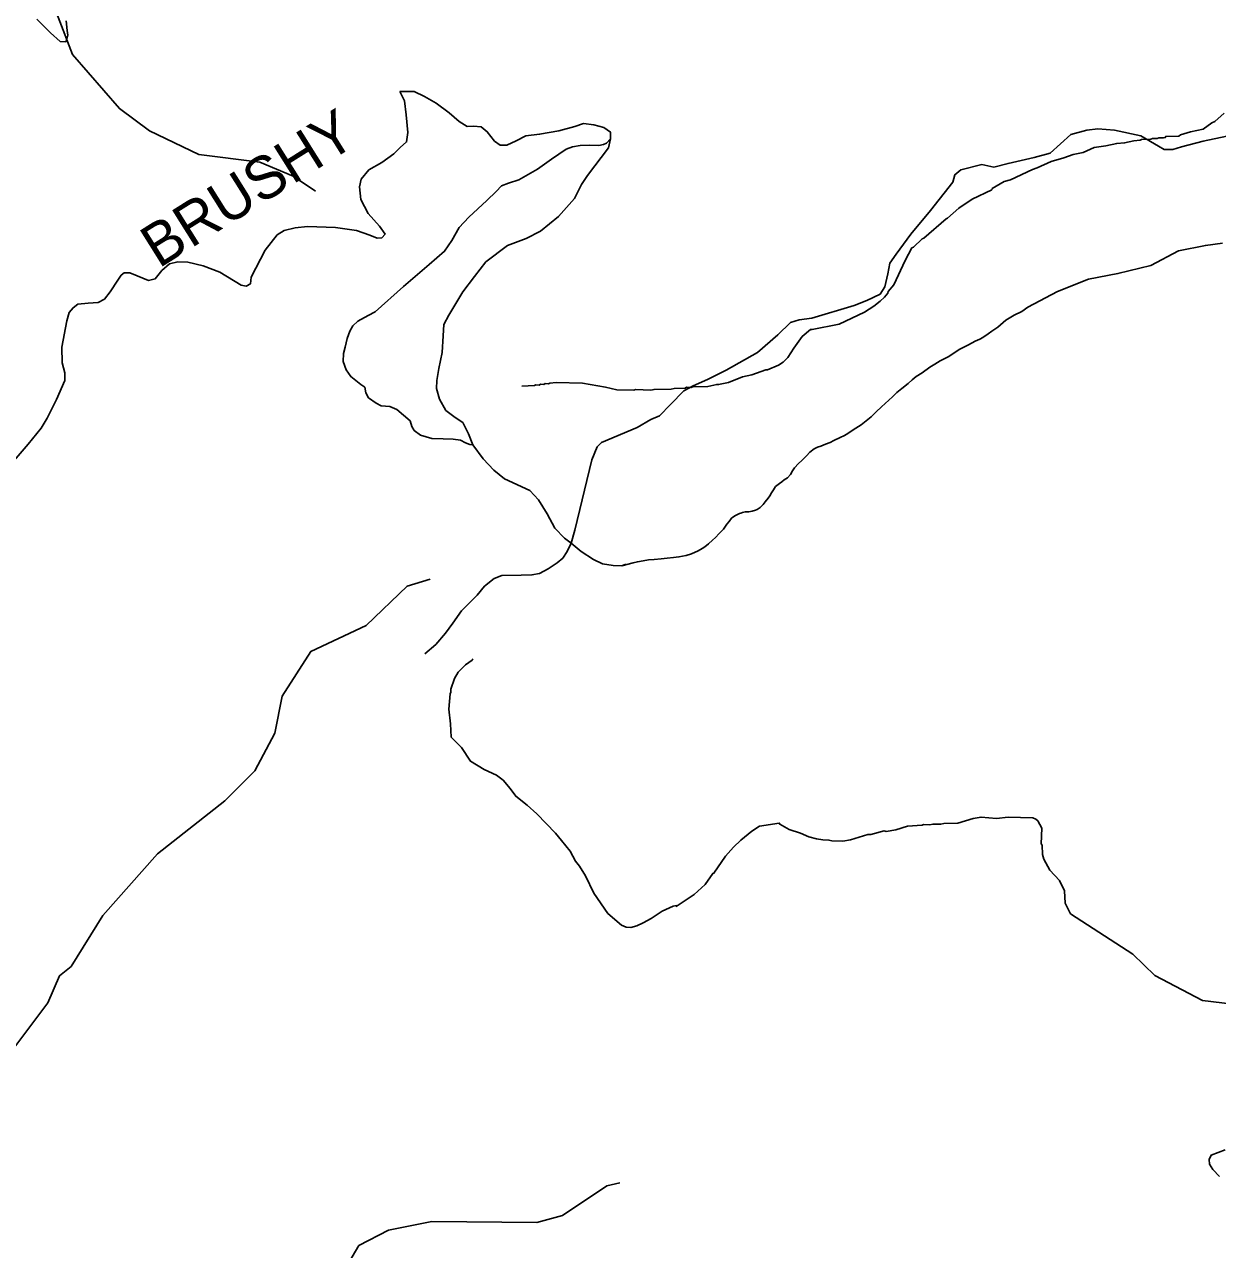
# Model space of a CAD drawing. Extents: x 1159738 to 1321356, y 736314 to 882035.
# Drawn here: x 1279388 to 1285565, y 803383 to 809723 of the extents above; entities that cross this region are included whole.
import ezdxf

# ---------------------------------------------------------------- set-up
doc = ezdxf.new("R2010")
doc.units = 0
for name, color, linetype in [('Exist Geographical Mountain Summit Label', 7, 'Continuous'), ('Exist Hydrographic Creek Single Shore', 7, 'Continuous'), ('Exist Hydrographic Misc Water Feature', 7, 'Continuous'), ('Exist Road Non-System Type 51', 7, 'Continuous')]:
    doc.layers.add(name, color=color, linetype=linetype)

msp = doc.modelspace()

# ---------------------------------------------------------------- linework, layer by layer
at = {"layer": 'Exist Hydrographic Creek Single Shore'}
msp.add_lwpolyline([(1285744.1, 804640.2), (1285487.2, 804671.7), (1285240.2, 804801.3), (1285126.2, 804912), (1284803.8, 805119.9)], dxfattribs=at)
at = {"layer": 'Exist Hydrographic Misc Water Feature'}
for points in [[(1280895.1, 808860.6), (1280780, 808938.4), (1280607.1, 809010.8), (1280291.1, 809050), (1280036, 809173.3), (1279880, 809288), (1279637.1, 809568.6), (1279488, 809955.7)], [(1285599, 809264.4), (1285551.6, 809221.9), (1285535.4, 809214.4), (1285490.4, 809181.8), (1285425.9, 809167.8), (1285373.4, 809151.5), (1285365.2, 809145.7), (1285297.1, 809143.9), (1285295, 809137.9), (1285284.8, 809136.2), (1285260.9, 809137), (1285252.7, 809133.3), (1285228.7, 809134), (1285220.6, 809130.3), (1285172.5, 809127.8), (1285164.4, 809124), (1285132.4, 809121), (1285084, 809110.6), (1285043.9, 809107.8), (1284987.5, 809095.6), (1284927.2, 809087.5), (1284870.4, 809061.2), (1284818, 809050.9), (1284769.4, 809032.4), (1284704.8, 809014.4), (1284631.8, 808980.7), (1284607.6, 808973.5), (1284493.8, 808919), (1284461.5, 808910), (1284398.7, 808873.7), (1284396.2, 808868.1), (1284295, 808819), (1284225.3, 808773.5), (1284167.7, 808721.2), (1284159.6, 808717.5), (1284044.5, 808617.1), (1284036.4, 808613.3), (1283991, 808570.8), (1283982.8, 808567), (1283948.6, 808502.4), (1283889, 808375.9), (1283859.9, 808340.8), (1283857.6, 808332.9), (1283841, 808311.4), (1283818.4, 808292.1), (1283785.6, 808265.1), (1283736.7, 808234.7), (1283606.7, 808172.8), (1283466.1, 808144.2), (1283457.8, 808145.4), (1283415.5, 808108.7), (1283370.8, 808048.1), (1283341.2, 807999), (1283316.5, 807975.8), (1283292.1, 807960.6), (1283235.3, 807936.3), (1283227.3, 807936.6), (1283154.5, 807910.9), (1283106.1, 807900.4), (1283033.2, 807870.7), (1282982, 807859.4), (1282972.8, 807860.6), (1282925.7, 807849.2), (1282848.5, 807848.5), (1282840.3, 807844.7), (1282816.3, 807845.5), (1282808.2, 807841.7), (1282752.1, 807839.5), (1282736, 807836), (1282647.9, 807834.8), (1282631.8, 807831.2), (1282551.9, 807833.7), (1282543.8, 807830), (1282455.8, 807832.8), (1282396.1, 807846.7), (1282276.7, 807866.4), (1282140.7, 807870.7), (1282108.7, 807867.7), (1282100.6, 807863.9), (1282084.6, 807864.4), (1282076.5, 807860.7), (1282060.5, 807861.2), (1282052.4, 807857.4), (1282036.4, 807857.9), (1282028.2, 807854.2), (1281964.1, 807852.2)], [(1279183.1, 803675.5), (1279222.1, 804242.7), (1279249.1, 804314.3), (1279508.1, 804660.4), (1279570.1, 804800.3), (1279629.1, 804848.3), (1279794.1, 805111), (1280077.1, 805430.2), (1280426.1, 805705.6), (1280580.1, 805860), (1280684.1, 806054.9), (1280722.1, 806247.8), (1280870, 806477.9), (1281157.1, 806613.3), (1281370.1, 806815.8), (1281488.1, 806852.8)], [(1284803.8, 805119.9), (1284775.9, 805175.6), (1284773.8, 805239.6), (1284747.7, 805292.2), (1284697, 805346.1), (1284666.7, 805403.1), (1284659.5, 805427.3), (1284656.9, 805475.3), (1284653.1, 805483.5), (1284655.6, 805563.4), (1284634.8, 805602.1), (1284625.1, 805610.4), (1284609.3, 805616.9), (1284481.3, 805620.9), (1284421, 805613.8), (1284341.3, 805621.3), (1284301, 805614.5), (1284220.2, 805589.1), (1284148.1, 805587.4), (1284132, 805583.9), (1284092, 805585.1), (1284075.9, 805581.6), (1284043.9, 805582.6), (1284035.8, 805578.8), (1283959.6, 805573.3), (1283899, 805555.2), (1283849.4, 805547.1), (1283838.8, 805549.1), (1283770.2, 805531.2), (1283754.2, 805531.7), (1283665.3, 805502.5), (1283625, 805495.7), (1283569, 805497.5), (1283553.2, 805502), (1283521.3, 805503), (1283489.4, 805508), (1283449.7, 805519.2), (1283406.2, 805538.6), (1283346.8, 805556.5), (1283299.4, 805584.2), (1283295.8, 805590.1), (1283193.2, 805573.3), (1283154.4, 805548.5), (1283097, 805502.3), (1283059.9, 805465.4), (1283018.5, 805418.7), (1282957.7, 805330.6), (1282951.6, 805328.8), (1282911.9, 805272.3), (1282856.3, 805219.8), (1282762.4, 805158.7), (1282762.5, 805162.7), (1282746.4, 805159.3), (1282689.6, 805135), (1282632.5, 805096.8), (1282591.8, 805074.1), (1282559.3, 805059.1), (1282527, 805050.1), (1282503, 805050.8), (1282479.3, 805061.6), (1282409.1, 805121.8), (1282336.3, 805228.1), (1282293, 805317.5), (1282262.4, 805366.5), (1282241.3, 805393.1), (1282212.8, 805444), (1282169.5, 805500.5), (1282137.7, 805538.4), (1282040.7, 805637.4), (1281991.5, 805683.5), (1281931.4, 805728.9), (1281902.6, 805769.8), (1281865.9, 805813), (1281832.7, 805838), (1281767.6, 805868.1), (1281696.8, 805910.3), (1281651, 805981.7), (1281596.5, 806035.4), (1281594.6, 806103.5), (1281585, 806179.8), (1281591.4, 806259.6), (1281595.6, 806267.5), (1281596.1, 806283.5), (1281613.9, 806339), (1281632.8, 806370.3), (1281672, 806409.1), (1281706.8, 806434.1), (1281708.9, 806440)], [(1281015.1, 803228.4), (1281120.1, 803403.6), (1281272.1, 803482.6), (1281498.1, 803527.3), (1282040.2, 803523), (1282174.2, 803559.7), (1282403.1, 803712.7), (1282470.2, 803727.7)]]:
    msp.add_lwpolyline(points, dxfattribs=at)
at = {"layer": 'Exist Road Non-System Type 51'}
for points in [[(1279603.5, 809742.4), (1279609.9, 809693), (1279612.1, 809667.3), (1279607.8, 809648), (1279601.3, 809632.9), (1279573.5, 809635.1), (1279522, 809680.2), (1279451.2, 809751)], [(1280030.4, 808398.8), (1280065.3, 808407.6), (1280098.6, 808449.6), (1280138.8, 808484.6), (1280182.5, 808495.1), (1280233.3, 808493.4), (1280313.7, 808474.1), (1280399.4, 808440.8), (1280509.6, 808374.3), (1280535.9, 808369.1), (1280558.6, 808381.3), (1280562.1, 808416.3), (1280633.8, 808554.6), (1280696.8, 808635.1), (1280733.5, 808657.9), (1280789.5, 808670.2), (1280854.2, 808677.2), (1280997.6, 808671.9), (1281107.8, 808657.9), (1281176, 808633.4), (1281214.5, 808617.6), (1281239, 808619.4), (1281254.8, 808638.6), (1281226.8, 808678.9), (1281167.3, 808745.4), (1281128.8, 808817.2), (1281123, 808882.8), (1281131.8, 808923.1), (1281170.3, 808970.4), (1281238.5, 809008.9), (1281299.7, 809054.4), (1281332.9, 809085.9), (1281366.2, 809115.6), (1281373.2, 809164.6), (1281364.4, 809255.7), (1281355.7, 809327.4), (1281331.2, 809376.4)], [(1281331.2, 809376.4), (1281406.4, 809376.4), (1281458.7, 809349.9), (1281519.9, 809316.6), (1281586.3, 809265.9), (1281638.8, 809220.4), (1281680.8, 809195.8), (1281712.3, 809197.6), (1281752.5, 809194.1), (1281784, 809167.8), (1281822.5, 809118.8), (1281850.5, 809099.6), (1281885.4, 809099.6), (1281934.4, 809120.6), (1281983.4, 809146.8), (1282055.1, 809155.6), (1282154.8, 809173.1), (1282238.1, 809196), (1282281.9, 809211.7), (1282336.1, 809204.7), (1282388.6, 809190.7), (1282421.8, 809166.2), (1282421.8, 809131.2)], [(1285613.2, 809144.9), (1285490.3, 809119.5), (1285379.1, 809090.2), (1285334.2, 809076.6), (1285289.4, 809076.6), (1285260.1, 809094.1), (1285168.4, 809146.8), (1285031.9, 809176.1), (1284946, 809183.9), (1284889.4, 809176.1), (1284805.6, 809154.6), (1284699.5, 809057.2), (1284615.7, 809035.7), (1284481, 809004.4), (1284406.9, 808984.9), (1284344.5, 808998.6), (1284237.2, 808971.3), (1284206, 808945.9), (1284194.3, 808906.8), (1284079.2, 808760.4), (1283977.7, 808637.4), (1283901.7, 808534), (1283869, 808488), (1283859.2, 808433.3), (1283843.6, 808365), (1283818.3, 808327.9), (1283750, 808294.7), (1283683.7, 808269.3), (1283465.2, 808203), (1283398.8, 808195.1), (1283354, 808181.5), (1283289.6, 808117.1), (1283184.3, 808025.3), (1283022, 807934.6), (1282924.5, 807885.8), (1282850.3, 807852.6), (1282801.6, 807827.2), (1282733.3, 807756.9), (1282676.7, 807698.4), (1282631.8, 807678.9), (1282559.7, 807637.9), (1282376.3, 807559.8), (1282353.2, 807536.8), (1282325.9, 807470.4), (1282238.1, 807105.4), (1282218.9, 807039.3)], [(1282421.8, 809131.2), (1282402, 809108.8), (1282385.5, 809101.8), (1282362, 809097.1), (1282312.7, 809099.4), (1282265.7, 809097.1), (1282225.7, 809090), (1282192.8, 809078.3), (1282117.6, 809026.5), (1282044.8, 808974.8), (1281947.2, 808920.1), (1281894.3, 808901.3), (1281857.9, 808888.3), (1281829.7, 808858.9), (1281782.7, 808813.1), (1281688.7, 808726.1), (1281639.3, 808673.1), (1281600.6, 808604.9), (1281563, 808549.7), (1281484.2, 808480.3), (1281350.7, 808366.9), (1281203.8, 808236.4), (1281167.4, 808217.6), (1281113.3, 808187), (1281088.6, 808163.5), (1281073.3, 808135.3), (1281058.1, 808097.6), (1281048.9, 808053.5), (1281039.5, 808020.6), (1281038.3, 807978.3), (1281053.6, 807935.9), (1281077.1, 807900.6), (1281128.8, 807859.5), (1281150, 807845.4), (1281155.8, 807817.2), (1281169.9, 807791.3), (1281208.7, 807763.1), (1281235.7, 807750.1), (1281280.4, 807745.4), (1281316.8, 807730.1), (1281385, 807671.3), (1281393.9, 807642.7), (1281405.6, 807622.7), (1281438.5, 807598), (1281497.3, 807580.4), (1281556, 807578), (1281607.7, 807576.8), (1281645.3, 807572.1), (1281672.4, 807558), (1281693.5, 807549.8), (1281710.3, 807547.6)], [(1282421.8, 809131.2), (1282411.3, 809085.7), (1282302.9, 808942.2), (1282271.4, 808894.9), (1282236.4, 808823.1), (1282152.4, 808730.4), (1282059.7, 808653.4), (1281986.4, 808615.3), (1281888.5, 808580.3), (1281776.5, 808494.5), (1281718.8, 808419.2), (1281657.8, 808339.5), (1281586.1, 808218.8), (1281559.8, 808169.8), (1281556.3, 808112), (1281551.1, 808026.2), (1281533.6, 807942.2), (1281523.1, 807880.9), (1281521.4, 807839.9), (1281537.2, 807783.9), (1281570.4, 807726.2), (1281617.6, 807689.4), (1281657.9, 807663.1), (1281687.6, 807605.4), (1281710.3, 807547.6), (1281762.8, 807475.8), (1281818.8, 807416.3), (1281873, 807372.6), (1282004.2, 807311.3), (1282049.2, 807263.3), (1282094.7, 807191.5), (1282134.9, 807116.3), (1282183.9, 807065.5), (1282218.9, 807039.3), (1282271.3, 806995.5), (1282334.3, 806953.5), (1282381.5, 806932.5), (1282435.8, 806923.7), (1282481.2, 806922)], [(1285591.3, 808591.2), (1285502.8, 808579.7), (1285362.9, 808551.7), (1285219.5, 808476.4), (1285049.8, 808434.4), (1284897.6, 808404.7), (1284736.5, 808341.1), (1284583.1, 808260), (1284552.5, 808238.6), (1284512.1, 808219.6), (1284469.3, 808192.6), (1284428.4, 808157.6), (1284396, 808136.5), (1284377.5, 808122.8), (1284351.1, 808103.6), (1284334.9, 808093.9), (1284310.7, 808084.6), (1284276.1, 808065.4), (1284231.6, 808042.5), (1284170.6, 808003.9), (1284129.9, 807982.9), (1284101.6, 807965.5), (1284075, 807950.2), (1284036.4, 807921.2), (1284005.8, 807902), (1283983.5, 807884.4), (1283962.9, 807864.8), (1283930.3, 807839.6), (1283905.7, 807818.3), (1283883.3, 807796.8), (1283826, 807744.1), (1283797.2, 807718.8), (1283772.7, 807693.5), (1283746.1, 807672), (1283719.6, 807650.8), (1283693.1, 807633.3), (1283668.8, 807618), (1283650.5, 807606.3), (1283634.1, 807596.8), (1283611.9, 807585.3), (1283579.5, 807570.1), (1283559.1, 807560.5), (1283534.9, 807551.2), (1283510.7, 807541.7), (1283494.6, 807536.2), (1283476.4, 807526.6), (1283453.9, 807509.2), (1283437.5, 807491.5), (1283427.2, 807479.7), (1283412.8, 807466.2), (1283396.4, 807450.5), (1283375.8, 807428.9), (1283365.5, 807413.3), (1283355.1, 807393.5), (1283338.6, 807377.8), (1283322.3, 807366.4), (1283310.1, 807356.6), (1283297.9, 807346.8), (1283283.5, 807337.1), (1283277.4, 807331.4), (1283267.1, 807315.6), (1283256.5, 807299.8), (1283248.2, 807284), (1283238, 807272.2), (1283223.4, 807252.7), (1283213.1, 807238.9), (1283196.8, 807223.2), (1283182.6, 807213.7), (1283172.3, 807209.9), (1283156.2, 807204.2), (1283138.1, 807200.8), (1283120.1, 807201.1), (1283106, 807197.4), (1283097.9, 807193.6), (1283089.9, 807191.9), (1283065.6, 807180.4), (1283049.2, 807168.9), (1283036.8, 807151.2), (1283024.6, 807137.4), (1283007.8, 807111.7), (1282985.4, 807088.4), (1282966.8, 807068.7), (1282950.5, 807055.2), (1282929.9, 807035.6), (1282911.5, 807020.2), (1282897.3, 807010.5), (1282877.1, 806998.9), (1282842.6, 806983.8), (1282814.4, 806974.5), (1282776.2, 806967.5), (1282748.1, 806964), (1282716, 806960.9), (1282684, 806957.7), (1282647.7, 806954.4), (1282619.6, 806953.2), (1282591.5, 806948), (1282561.4, 806942.6), (1282539.3, 806937.2), (1282481.2, 806922), (1282501.1, 806930.2)], [(1279334, 807466.1), (1279407.9, 807550.4), (1279474.6, 807633.6), (1279506, 807686.2), (1279554.2, 807781.7), (1279597.4, 807881.4), (1279596.3, 807920.4), (1279584, 807971.8), (1279582, 808054), (1279607.5, 808189.1), (1279619.9, 808232.3), (1279639.4, 808256.9), (1279665, 808276.4), (1279717.4, 808280.5), (1279769.7, 808283.6), (1279802.6, 808302.1), (1279831.3, 808340.1), (1279871.2, 808400.3), (1279888.7, 808426), (1279904.1, 808438.3), (1279933.8, 808437.3), (1279971.8, 808422.9), (1280030.4, 808398.8)], [(1282218.9, 807039.3), (1282198.5, 806995.2), (1282174.8, 806961.3), (1282146, 806937.6), (1282100.3, 806905.4), (1282054.5, 806881.7), (1282015.6, 806874.9), (1281959.7, 806873.2), (1281859.8, 806871.5), (1281820.8, 806856.3), (1281770, 806815.6), (1281732.8, 806769.8), (1281651.5, 806688.5), (1281605.8, 806624.1), (1281568.5, 806573.3), (1281517.7, 806513.9), (1281461.8, 806466.5)], [(1285575.6, 803760.8), (1285541.4, 803797.8), (1285523.6, 803825.1), (1285522.2, 803848.4), (1285533.2, 803871.7), (1285605.6, 803898.5)]]:
    msp.add_lwpolyline(points, dxfattribs=at)

# ---------------------------------------------------------------- texts
at = {"layer": 'Exist Geographical Mountain Summit Label'}
msp.add_text('BRUSHY ', height=220, rotation=32.09056, dxfattribs=at).set_placement((1280083, 808458.4))

doc.saveas('drawing.dxf')
